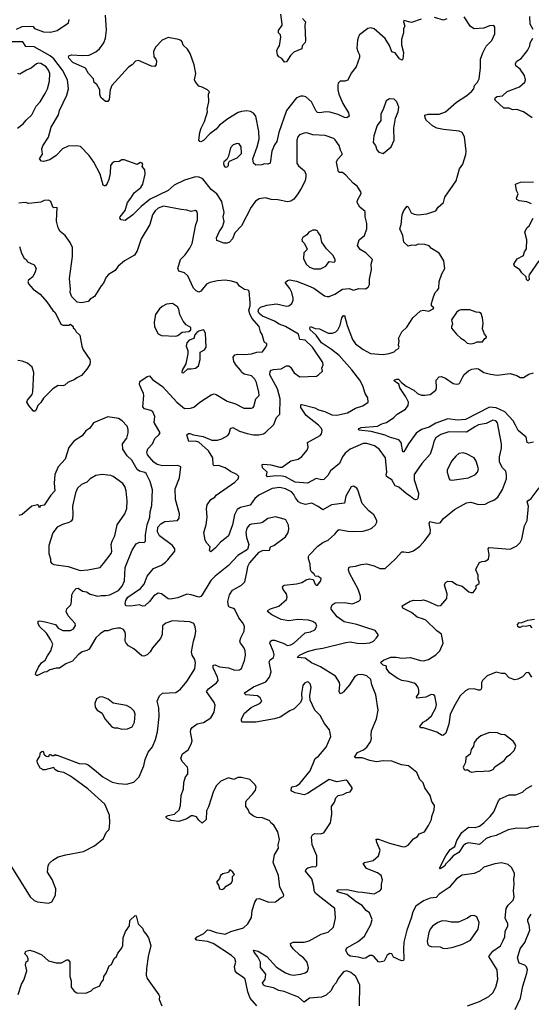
# Model space of a CAD drawing. Extents: x 2057697 to 2160550, y 827490 to 1016834.
# Tile 348 of 509: x 2077673 to 2082336, y 967120 to 976105. Entities that reach past the tile are written whole.
import ezdxf

# ---------------------------------------------------------------- set-up
doc = ezdxf.new("R2010")
doc.units = 0

msp = doc.modelspace()

# ---------------------------------------------------------------- linework, layer by layer
at = {"layer": '0CON20XD'}
for points in [[(2081331.7, 976108.3), (2081245, 976078.8), (2081175, 976097.5), (2081170, 976085), (2081183.3, 976045), (2081171.2, 976025), (2081170, 975985), (2081151.9, 975925), (2081153.8, 975873.8), (2081172.2, 975805), (2081165.7, 975744.3), (2081155, 975736.2), (2081135, 975748.8), (2081095, 975800.8), (2081065, 975810), (2081045, 975870), (2081005, 975932.5), (2080905, 976022.5), (2080875, 976031.4), (2080845, 976025.8), (2080771.2, 975965), (2080760.3, 975949.7), (2080751.7, 975918.3), (2080747.5, 975845), (2080754.2, 975815), (2080770, 975785), (2080771.7, 975758.3), (2080738.9, 975675), (2080694.5, 975615.5), (2080665, 975553.8), (2080637, 975543), (2080595, 975544.2), (2080575.8, 975525), (2080573, 975507), (2080573.2, 975463.2), (2080581.4, 975425), (2080618.5, 975338.5), (2080670, 975255), (2080675.8, 975225), (2080655, 975210), (2080635, 975211.5), (2080575, 975239.2), (2080498.7, 975261.3), (2080465, 975264.5), (2080405, 975255.6), (2080388.3, 975258.3), (2080375, 975270), (2080334.1, 975354.1), (2080280.7, 975400.7), (2080257.7, 975407.7), (2080235, 975406), (2080195, 975391.2), (2080104.6, 975275), (2080033.8, 975075), (2080016.9, 974993.1), (2079995, 974964), (2079972, 974905), (2079955, 974796.7), (2079935, 974786.7), (2079905, 974788.8), (2079880.7, 974779.3), (2079825, 974776.7), (2079803.8, 974795), (2079798.5, 974835), (2079838.8, 974945), (2079854.6, 975015), (2079851.8, 975085), (2079825.6, 975225), (2079805, 975252.5), (2079778, 975268), (2079743.1, 975273.1), (2079694.6, 975265.4), (2079665, 975257.1), (2079569.3, 975200.7), (2079495, 975141.2), (2079464.3, 975105.7), (2079405, 975064), (2079348.8, 975001.2), (2079325, 974991.2), (2079314.2, 974994.2), (2079306.2, 975005), (2079314.2, 975075), (2079327.1, 975115), (2079358.6, 975175), (2079384.2, 975265), (2079383, 975287), (2079396, 975355), (2079393.3, 975425), (2079402.5, 975445), (2079385, 975463.3), (2079337.7, 975487.7), (2079305, 975496.7), (2079271.7, 975541.7), (2079267.5, 975555), (2079278, 975615), (2079262.7, 975692.7), (2079226.2, 975795), (2079201.2, 975835), (2079162.7, 975872.7), (2079155, 975902.5), (2079143.3, 975915), (2079120, 975925), (2079025, 975941.2), (2078972.9, 975917.1), (2078910, 975855), (2078891.2, 975815), (2078895.8, 975765.8), (2078913.8, 975745), (2078918.8, 975725), (2078916.7, 975695), (2078905, 975677.5), (2078875, 975680), (2078755, 975732.5), (2078730, 975725), (2078697.9, 975692.1), (2078665, 975670), (2078513.3, 975505), (2078498.2, 975465), (2078487.5, 975375), (2078475, 975358), (2078455, 975358), (2078413.8, 975395), (2078402.7, 975422.7), (2078404, 975465), (2078375, 975513.3), (2078353, 975533), (2078346.7, 975565), (2078301.2, 975615), (2078271.4, 975661.4), (2078157.5, 975715), (2078120, 975755), (2078117.5, 975765), (2078123, 975777), (2078145, 975783.3), (2078245, 975777.5), (2078305, 975780.5), (2078368.1, 975811.9), (2078401.8, 975838.2), (2078441.4, 975895), (2078454.4, 975935), (2078465, 976010), (2078455.7, 976145)], [(2081827.2, 972392.8), (2081745, 972341.8), (2081585, 972344.4), (2081510.8, 972319.2), (2081465, 972289.4), (2081446.7, 972255), (2081436.9, 972203.1), (2081415, 972140), (2081339.4, 972055), (2081268, 971955), (2081270, 971905), (2081308.9, 971785), (2081305.5, 971744.5), (2081295, 971726.7), (2081285, 971723.3), (2081265, 971728.8), (2081236.2, 971755), (2081195, 971780), (2081128.9, 971838.9), (2081095, 971851.5), (2081065, 971906.7), (2081017.3, 971937.3), (2081013.8, 971955), (2081020.8, 971975), (2081005.8, 972105), (2080949.2, 972185), (2080905.8, 972215.8), (2080836.7, 972236.7), (2080805, 972238.2), (2080685, 972186.2), (2080640.7, 972149.3), (2080615, 972117.1), (2080586.8, 972053.3), (2080505, 971987.5), (2080481.5, 971945), (2080445, 971908.6), (2080425, 971904.6), (2080375, 971917.2), (2080295, 971876.2), (2080185, 971883), (2080095, 971932), (2080065, 971939.8), (2080007.6, 971942.4), (2079932.7, 971932.7), (2079923.8, 971945), (2079929.4, 971975), (2079887.5, 972015), (2079884.2, 972045), (2079895, 972049.2), (2079962.2, 972042.2), (2080045, 972020.3), (2080065, 972021.8), (2080145, 972080), (2080211.9, 972095), (2080245, 972118.5), (2080294.6, 972175.4), (2080303.1, 972205), (2080295, 972246.7), (2080411.1, 972308.9), (2080424.3, 972325), (2080430, 972355), (2080424.3, 972375), (2080397.3, 972405), (2080285, 972492.2), (2080236, 972565), (2080235, 972590), (2080245, 972593.8), (2080362.4, 972562.4), (2080397.5, 972545), (2080455, 972529.5), (2080519.2, 972499.2), (2080563.2, 972496.8), (2080662, 972518), (2080735, 972558.6), (2080799.7, 972580.3), (2080850, 972615), (2080847.5, 972655), (2080823.2, 972693.2), (2080800.6, 972765), (2080772.7, 972815), (2080700.3, 972910.3), (2080585, 973039.2), (2080514.6, 973095), (2080424.2, 973155), (2080376.6, 973226.6), (2080321.5, 973275), (2080316.9, 973293.1), (2080325, 973304.2), (2080365, 973286.7), (2080405, 973284.6), (2080485, 973243.8), (2080525, 973243.5), (2080555, 973257.3), (2080573.5, 973275), (2080593.5, 973316.5), (2080610, 973385), (2080625, 973404.3), (2080635, 973406), (2080657.7, 973315), (2080706.9, 973185), (2080735, 973147.5), (2080802.5, 973095), (2080869.8, 973059.8), (2080985, 973050), (2081041.2, 973058.8), (2081085, 973073.8), (2081105, 973093.3), (2081125.8, 973104.2), (2081131.2, 973115), (2081125.8, 973135), (2081131.2, 973175), (2081126.7, 973195), (2081155, 973257.5), (2081202.3, 973297.7), (2081256.2, 973385), (2081325, 973448), (2081355, 973452.5), (2081403.6, 973446.4), (2081442.5, 973465), (2081447.5, 973475), (2081427.5, 973495), (2081427.5, 973515), (2081443.8, 973575), (2081460, 973615), (2081482.5, 973635), (2081493.3, 973655), (2081496.2, 973715), (2081520, 973785), (2081547.5, 973835), (2081538.8, 973905), (2081503.8, 973965), (2081495.6, 973975.6), (2081427, 974017), (2081405, 974041.2), (2081365, 974054), (2081305, 974056.2), (2081280, 974045), (2081245, 974046.2), (2081215, 974037.5), (2081174.3, 974074.3), (2081165.6, 974135), (2081138, 974195), (2081150, 974235), (2081159.2, 974325), (2081174.2, 974365), (2081205, 974403.3), (2081215, 974396.7), (2081242.7, 974342.7), (2081269.5, 974329.5), (2081305, 974322.9), (2081385, 974332), (2081465, 974360), (2081487, 974393), (2081537.5, 974435), (2081546.7, 974485), (2081651.2, 974635), (2081682, 974745), (2081711.2, 974785), (2081740, 974875), (2081743.6, 974906.4), (2081728, 975035), (2081705, 975076.7), (2081677.3, 975087.3), (2081535, 975101.2), (2081475, 975113.9), (2081436.7, 975135), (2081380, 975185), (2081368, 975205), (2081366.4, 975233.6), (2081395, 975242.9), (2081495, 975242.5), (2081555, 975264.4), (2081655, 975352.7), (2081748.3, 975411.7), (2081790.4, 975449.6), (2081811.9, 975475), (2081818.9, 975505), (2081845.7, 975535), (2081860.6, 975565), (2081874.4, 975665), (2081873.3, 975745), (2081895, 975803.3), (2081925, 975862), (2081975.8, 975915), (2082003.3, 975975), (2082003.3, 976035), (2081995, 976052.5), (2081955, 976048.8), (2081905, 976028.8), (2081815, 976020.8), (2081783.3, 976043.3), (2081725, 976130.8)], [(2080251.5, 976115), (2080277.5, 976085), (2080272.5, 976055), (2080277.5, 975915), (2080274, 975896), (2080246.7, 975865), (2080245, 975837.5), (2080171.8, 975808.2), (2080141.2, 975778.8), (2080105, 975721.2), (2080087, 975717), (2080061.7, 975751.7), (2080036.1, 975766.1), (2080024.1, 975784.1), (2080016.2, 975825), (2080029.2, 975850.8), (2080040, 975865), (2080054.2, 975945), (2080050, 975965), (2080032, 975985), (2080030.8, 976005), (2080064, 976055), (2080064, 976065), (2080054, 976155)], [(2081565, 976112.9), (2081535, 976100), (2081455, 976124.4)], [(2082352.5, 976015), (2082324.5, 976064.5), (2082323.1, 976135)], [(2077645, 976019.5), (2077695, 976041.9), (2077775, 976045.7), (2077795, 976041.2), (2077808.8, 976025), (2077888.8, 975995), (2077955, 975991.1), (2078014.2, 976005.8), (2078116.7, 976075), (2078123.8, 976105)], [(2078686.4, 974475), (2078715.4, 974524.6), (2078776.8, 974573.2), (2078796.5, 974605), (2078817.5, 974695), (2078813.3, 974735), (2078790, 974765), (2078796.7, 974785), (2078790, 974795), (2078775, 974800), (2078743.9, 974783.9), (2078623.9, 974826.1), (2078605, 974826.2), (2078578.6, 974811.4), (2078532.6, 974807.4), (2078515, 974795.8), (2078501.1, 974775), (2078496.7, 974705), (2078484.3, 974645), (2078470.5, 974609.5), (2078455, 974590), (2078445, 974587.5), (2078433.8, 974595), (2078405, 974696.2), (2078349.4, 974805), (2078305, 974866), (2078226.3, 974946.3), (2078194.3, 974954.3), (2078115, 974952), (2078062.5, 974925), (2078005, 974866), (2077948.8, 974825), (2077891.2, 974811.2), (2077873, 974813), (2077853.3, 974835), (2077881.2, 974878.8), (2077874.4, 974925), (2077884.4, 974955), (2077936.3, 975033.7), (2077960, 975125), (2078026.7, 975235), (2078035.6, 975275), (2078102.2, 975415), (2078118.1, 975475), (2078109.5, 975555), (2078062.5, 975645), (2077985, 975746.3), (2077950.7, 975775), (2077805, 975855.8), (2077728.6, 975858.6), (2077702.1, 975902.1), (2077585, 975901.5)], [(2082345, 975210), (2082266.7, 975265), (2082205, 975286), (2082165, 975282.9), (2082135, 975298), (2082086.1, 975296.1), (2082003.8, 975373.8), (2082010, 975395), (2082025, 975404), (2082075, 975410), (2082115, 975448), (2082227.3, 975492.7), (2082275.9, 975534.1), (2082283.8, 975555), (2082273.3, 975595), (2082235, 975653.3), (2082194, 975685), (2082190.8, 975705), (2082203.8, 975725), (2082245, 975751.2), (2082302, 975825), (2082323.9, 975866.1), (2082326.7, 975895), (2082351.2, 975935)], [(2077652.5, 975115), (2077706, 975155), (2077732, 975188), (2077785, 975236), (2077823.5, 975315), (2077858.1, 975355), (2077905, 975430), (2077925.4, 975475), (2077944.5, 975545), (2077946.2, 975615), (2077935.5, 975645), (2077914.3, 975675), (2077865, 975705.6), (2077845, 975707.8), (2077825, 975701.4), (2077778.5, 975661.5), (2077735, 975645.4), (2077675, 975608.8), (2077655, 975612.7)], [(2080985, 974882.5), (2081058.8, 974945), (2081087.1, 975005), (2081084.3, 975115.7), (2081097.5, 975205), (2081122.9, 975265), (2081128.6, 975305), (2081110, 975355), (2081085, 975378.8), (2081045, 975383.8), (2081014.4, 975365), (2080985.4, 975284.6), (2080964.3, 975245), (2080966.2, 975185), (2080932.1, 975137.9), (2080901.1, 975045), (2080895.6, 974985), (2080915.5, 974955.5), (2080927.6, 974917.6), (2080946, 974896), (2080985, 974882.5)], [(2080770, 967105), (2080772.5, 967295), (2080737.5, 967375), (2080690.6, 967410.6), (2080655, 967425.5), (2080625.4, 967414.6), (2080576.5, 967355), (2080557.3, 967315), (2080530.6, 967285), (2080512.5, 967245), (2080466, 967204), (2080425, 967185.5), (2080315, 967174.5), (2080265, 967140.8), (2080214, 967184), (2080175, 967201.5), (2080085, 967235.4), (2080034.6, 967244.6), (2079985, 967270.6), (2079915, 967284), (2079894.6, 967294.6), (2079887.5, 967315), (2079909.2, 967345), (2079915.6, 967395), (2079866.9, 967455), (2079867.5, 967505), (2079842.7, 967552.7), (2079809.1, 967595), (2079803.8, 967615), (2079847.8, 967605), (2079927, 967557), (2080015, 967458.5), (2080095, 967406.4), (2080135, 967390.5), (2080165, 967385.7), (2080235, 967396), (2080275, 967406.7), (2080296.4, 967423.6), (2080306.4, 967453.6), (2080294, 967505), (2080260.8, 967545), (2080225, 967568.1), (2080165, 967625.6), (2080144.5, 967655), (2080142, 967675), (2080165, 967685.7), (2080265, 967686.4), (2080312.1, 967697.9), (2080420.9, 967759.1), (2080485, 967778), (2080533.3, 967825), (2080552.9, 967905), (2080545, 967993.3), (2080395, 968112.3), (2080369.1, 968135), (2080356.9, 968155), (2080353.2, 968195), (2080334.8, 968264.8), (2080278.1, 968335), (2080285, 968354), (2080298.8, 968365), (2080345, 968377.5), (2080370, 968375), (2080381.2, 968385), (2080381.9, 968475), (2080338.9, 968575), (2080331.7, 968648.3), (2080343, 968667), (2080362.7, 968677.3), (2080415.7, 968674.3), (2080446, 968685), (2080505.7, 968775), (2080519.2, 968855), (2080514.2, 968925), (2080542.5, 968965), (2080556, 969005), (2080575, 969023.8), (2080620, 969035), (2080655, 969052.5), (2080685, 969057.5), (2080702.5, 969085), (2080702.5, 969095), (2080664.1, 969154.1), (2080647.5, 969165), (2080565, 969148.6), (2080495, 969170.8), (2080295.4, 969044.6), (2080265, 969030), (2080185, 969048.5), (2080152.5, 969065), (2080147.5, 969075), (2080150, 969095), (2080156.1, 969103.9), (2080197, 969113), (2080225, 969134), (2080319.3, 969250.7), (2080367.4, 969362.6), (2080395.8, 969385), (2080466, 969465), (2080508, 969565), (2080496.7, 969625), (2080452.4, 969682.4), (2080410.8, 969755), (2080364.5, 969804.5), (2080320, 969895), (2080316.7, 969935), (2080330, 970015), (2080320.8, 970045), (2080305, 970060), (2080295, 970062), (2080269.5, 970050.5), (2080252.3, 970027.7), (2080242, 969955), (2080243.3, 969905), (2080232.5, 969875), (2080173.8, 969815), (2080135, 969797.5), (2080048.7, 969741.3), (2079995.3, 969724.7), (2079825, 969693.2), (2079704, 969694), (2079695.8, 969705.8), (2079695.7, 969725.7), (2079722.5, 969775), (2079782, 969828), (2079865, 969868.6), (2079879.2, 969885), (2079865.7, 969915), (2079840, 969935), (2079734.6, 969944.6), (2079722.5, 969955), (2079728.8, 969965), (2079805, 970015.3), (2079916.2, 970063.8), (2079950, 970105), (2079965.6, 970155), (2079945.6, 970245), (2079955.4, 970264.6), (2079985.8, 970285), (2079991.7, 970308.3), (2079987.5, 970335), (2079953.5, 970415), (2079959.2, 970435), (2079975, 970442.5), (2079995, 970442.5), (2080075, 970414.4), (2080115, 970393.3), (2080145, 970399.4), (2080171.2, 970415), (2080275, 970508.8), (2080325, 970518), (2080363.9, 970536.1), (2080380.7, 970569.3), (2080371.2, 970595), (2080345, 970613.3), (2080305, 970626), (2080205, 970631.9), (2080125, 970619.4), (2080055, 970631.1), (2079971.4, 970675), (2079932.5, 970705), (2079937.5, 970715), (2079960, 970730), (2080036, 970754), (2080105.8, 970815), (2080111.4, 970835), (2080105.7, 970865), (2080075.8, 970905), (2080068, 970925), (2080071.2, 970935), (2080085, 970944), (2080195, 970956.9), (2080245, 970970), (2080285, 970993.8), (2080315, 971003.3), (2080346.7, 970996.7), (2080365, 970952.5), (2080375, 970943.3), (2080387.5, 970945), (2080417.5, 970985), (2080420, 971005), (2080395, 971022.5), (2080367, 971027), (2080356.7, 971045), (2080333.3, 971065), (2080324, 971085), (2080320, 971135), (2080305.5, 971185.5), (2080304.3, 971205), (2080310.5, 971219.5), (2080390.8, 971299.2), (2080435.4, 971334.6), (2080486, 971355), (2080545, 971410), (2080575, 971447.5), (2080585, 971451.2), (2080663.9, 971436.1), (2080716.1, 971433.9), (2080805, 971438.8), (2080855, 971451.2), (2080882.5, 971465), (2080917.5, 971495), (2080929.3, 971520.7), (2080928.8, 971535), (2080900, 971585), (2080855, 971623.8), (2080795, 971690), (2080755.7, 971815.7), (2080745, 971830), (2080715, 971848), (2080695, 971842.5), (2080644.4, 971755.6), (2080635, 971693.8), (2080515, 971677.1), (2080435, 971630.6), (2080393.7, 971663.7), (2080335, 971693.8), (2080279.5, 971680.5), (2080235, 971692.1), (2080215, 971705.5), (2080187.5, 971742.5), (2080171.8, 971771.8), (2080150.6, 971795), (2080095, 971823.8), (2080045, 971836), (2079975, 971827.8), (2079852.5, 971765), (2079816.2, 971735), (2079774.7, 971675.3), (2079685, 971653.9), (2079655, 971633.8), (2079631.8, 971585), (2079614.1, 971495), (2079575, 971395.8), (2079555.7, 971375), (2079502.6, 971337.4), (2079458.6, 971285), (2079415, 971248.8), (2079405, 971253.3), (2079402.3, 971262.3), (2079410, 971295), (2079377.7, 971327.7), (2079364.2, 971354.2), (2079352, 971425), (2079374, 971495), (2079381.4, 971565), (2079374.2, 971645), (2079383, 971677), (2079414, 971725), (2079451.1, 971748.9), (2079464.1, 971765.9), (2079635, 971885.8), (2079664, 971915), (2079670, 971935), (2079651.2, 971955), (2079595, 971980.9), (2079545, 972015.3), (2079485, 972037.5), (2079443.8, 972035), (2079435.6, 972045.6), (2079434.1, 972105), (2079395, 972170.7), (2079305, 972248.9), (2079275, 972257.8), (2079214.2, 972254.2), (2079196.7, 972315), (2079212.5, 972327.5), (2079225, 972328.5), (2079256.7, 972316.7), (2079345, 972301.4), (2079425, 972268.4), (2079475, 972269.2), (2079515, 972278.9), (2079570.3, 972309.7), (2079582.9, 972327.1), (2079594.4, 972375.6), (2079615, 972384.2), (2079675, 972350.9), (2079745, 972329.5), (2079805, 972317.8), (2079852.7, 972317.3), (2079895, 972326), (2079915, 972338), (2079988.5, 972411.5), (2080015, 972473.8), (2080045.6, 972505), (2080047.5, 972645), (2080021.8, 972735), (2079954.5, 972865), (2079955.8, 972894.2), (2079963.8, 972905), (2079986.6, 972913.4), (2080055, 972920), (2080105, 972947.1), (2080125, 972945.8), (2080142.5, 972932.5), (2080175, 972882.5), (2080225.8, 972845.8), (2080377, 972853), (2080397.3, 972862.7), (2080431.7, 972898.3), (2080428, 972925), (2080439.2, 972955), (2080435.8, 972975), (2080340.9, 973115), (2080275, 973179.4), (2080225.7, 973185.7), (2080215, 973235.7), (2080095.6, 973305.6), (2080036.8, 973326.8), (2079995.5, 973355), (2079885, 973400.5), (2079854.3, 973424.3), (2079847.1, 973445), (2079852.5, 973465), (2079867.9, 973482.1), (2079925, 973500.9), (2080015, 973510.9), (2080105, 973489.5), (2080125.4, 973494.6), (2080155, 973513.8), (2080165.5, 973544.5), (2080165.4, 973564.6), (2080153.9, 973615), (2080135, 973653.1), (2080094.2, 973705), (2080114.4, 973725.6), (2080135, 973729.4), (2080195, 973720), (2080306.8, 973676.8), (2080355, 973653.8), (2080450, 973585), (2080475, 973578), (2080495, 973578), (2080545, 973600), (2080615, 973647.1), (2080675, 973651.5), (2080715, 973637.5), (2080765, 973651.2), (2080825, 973648), (2080848.8, 973665), (2080861.4, 973688.6), (2080862.7, 973737.3), (2080880, 973825), (2080878, 973875), (2080888, 973915), (2080827, 973977), (2080776.5, 974006.5), (2080750.8, 974045), (2080768.8, 974095), (2080814.6, 974135.4), (2080835.8, 974195.8), (2080837.5, 974245), (2080820.8, 974305), (2080822.9, 974355), (2080772, 974395), (2080750, 974435), (2080750.8, 974459.2), (2080785, 974520), (2080783.3, 974535), (2080750, 974585), (2080711.7, 974611.7), (2080645, 974686.7), (2080615, 974710), (2080589.3, 974709.3), (2080580, 974715), (2080560.8, 974805), (2080570.9, 974829.1), (2080613.3, 974875), (2080613.3, 974885), (2080596.2, 974915), (2080585.7, 974955.7), (2080548.6, 975008.6), (2080535, 975020), (2080457.6, 975047.6), (2080345, 975054.4), (2080291.2, 975071.2), (2080265, 975069.4), (2080224.6, 975055.4), (2080208.1, 975035), (2080197.8, 975005), (2080199.4, 974795), (2080215, 974772), (2080268, 974725), (2080282, 974695), (2080282, 974675), (2080274.4, 974635), (2080238.6, 974565), (2080203.1, 974505), (2080172.7, 974467.3), (2080145, 974447.9), (2080115, 974441.8), (2080025, 974461.9), (2079965, 974464.3), (2079915, 974478.1), (2079855, 974470.9), (2079822.3, 974447.7), (2079782.7, 974395), (2079693.3, 974225), (2079635, 974158.6), (2079611.9, 974105), (2079585, 974076), (2079565, 974064.3), (2079535, 974065.6), (2079471.1, 974091.1), (2079465.8, 974115), (2079491.7, 974168.3), (2079521.9, 974215), (2079535.5, 974264.5), (2079528.6, 974305), (2079535.4, 974345), (2079515.6, 974445), (2079469.4, 974515), (2079419.4, 974555), (2079341.7, 974651.7), (2079308.5, 974668.5), (2079275, 974670.5), (2079175, 974641.5), (2079082.5, 974595), (2079025, 974547.5), (2078862, 974468), (2078779.3, 974400.7), (2078705.4, 974324.6), (2078635, 974271.2), (2078599.3, 974279.3), (2078586.7, 974295), (2078588.8, 974305), (2078634.4, 974365), (2078656.9, 974435), (2078686.4, 974475)], [(2079545, 974760), (2079565, 974762.5), (2079576.7, 974775), (2079577.5, 974795), (2079586.7, 974813.3), (2079655, 974844.3), (2079695.5, 974885), (2079691.4, 974945), (2079672.7, 974972.7), (2079655, 974975.7), (2079617.6, 974962.4), (2079594, 974935), (2079575, 974860), (2079560, 974830), (2079535, 974807.5), (2079530, 974795), (2079532.5, 974775), (2079545, 974760)], [(2082336.7, 974425), (2082296.2, 974443.8), (2082225, 974452), (2082203.8, 974465), (2082200.8, 974475), (2082218, 974515), (2082202.9, 974545), (2082192.5, 974605), (2082238.3, 974621.7), (2082355, 974623.8)], [(2078781.8, 972731.8), (2078764.5, 972775), (2078768.1, 972801.9), (2078835, 972849.5), (2078855, 972855.8), (2078882.1, 972822.1), (2078975, 972758.8), (2079104.4, 972615), (2079175, 972558), (2079230.7, 972559.3), (2079261.7, 972568.3), (2079316.2, 972615), (2079418, 972682), (2079445, 972690), (2079465, 972684.4), (2079565, 972624.4), (2079639.1, 972599.1), (2079715, 972560), (2079785, 972560), (2079800, 972565), (2079808, 972575), (2079825.5, 972644.5), (2079854.3, 972675.7), (2079853.1, 972705), (2079832.2, 972795), (2079816.7, 972825), (2079785.7, 972855), (2079719.1, 972869.1), (2079696.5, 972886.5), (2079685, 972906.2), (2079645, 972950.8), (2079625.7, 972985), (2079620, 973025), (2079633.3, 973045), (2079657.7, 973052.3), (2079725, 973049.4), (2079785, 973055.7), (2079835, 973071.4), (2079885, 973074.2), (2079918, 973115), (2079926.4, 973136.4), (2079925, 973150), (2079910, 973155), (2079902.5, 973165), (2079882.1, 973232.1), (2079866.6, 973256.6), (2079854.4, 973305), (2079789.5, 973379.5), (2079770, 973420), (2079762.6, 973455), (2079773.8, 973495), (2079774.4, 973524.4), (2079765, 973626.2), (2079755, 973637.5), (2079723.4, 973643.4), (2079675, 973673.8), (2079654.2, 973704.2), (2079605, 973720), (2079545, 973726.9), (2079475, 973722.5), (2079405, 973707.5), (2079375, 973690.8), (2079322.7, 973627.3), (2079305, 973618.6), (2079281.1, 973631.1), (2079256, 973655), (2079205, 973768.8), (2079175, 973796.2), (2079125, 973811.2), (2079115.8, 973835), (2079139.4, 973915), (2079182.2, 973957.8), (2079225, 974020.6), (2079245, 974062), (2079277.9, 974235), (2079292.2, 974275), (2079293.8, 974335), (2079286.7, 974355), (2079275, 974363.3), (2079235, 974354.2), (2079195, 974368), (2079145, 974371.4), (2078985, 974403.8), (2078935, 974384.5), (2078909.2, 974360.8), (2078884.7, 974325.3), (2078859.6, 974235), (2078780.5, 974105), (2078745, 973996.7), (2078720.8, 973955), (2078628, 973905), (2078572, 973855), (2078544.6, 973815.4), (2078481.7, 973778.3), (2078460, 973755), (2078438.3, 973701.7), (2078415, 973676.7), (2078355, 973578.8), (2078316.7, 973555), (2078295.8, 973534.2), (2078235, 973520), (2078196.4, 973526.4), (2078148.8, 973575), (2078132.5, 973615), (2078136, 973645), (2078127.9, 973742.1), (2078154.4, 973945), (2078155.8, 974025), (2078132.6, 974072.6), (2078086, 974135), (2078043.2, 974173.2), (2078022.5, 974205), (2078008.6, 974265), (2078015, 974390), (2077985, 974387.5), (2077975, 974392.5), (2077956.7, 974445), (2077935, 974458.8), (2077895, 974453.8), (2077865, 974440), (2077757.7, 974427.7), (2077724.2, 974435.8), (2077665, 974430.8)], [(2082404.2, 973905), (2082316.7, 973775), (2082312.5, 973765), (2082316.2, 973735), (2082305, 973722.5), (2082293.3, 973735), (2082288.8, 973758.8), (2082250, 973795), (2082231.7, 973821.7), (2082182.5, 973855), (2082177.5, 973875), (2082208.8, 973921.2), (2082265, 973953.3), (2082274.4, 973985.6), (2082293.8, 974015), (2082294.2, 974095), (2082276.2, 974165), (2082295.7, 974204.3), (2082317.5, 974225), (2082354.2, 974295)], [(2080355, 973831.4), (2080415, 973832), (2080463, 973857), (2080495, 973898.8), (2080538.3, 973891.7), (2080547.5, 973902.5), (2080548, 973915), (2080526.2, 973955), (2080468.8, 974015), (2080425.8, 974075.8), (2080415.8, 974135.8), (2080393, 974163), (2080390, 974175), (2080373, 974183), (2080345, 974183.3), (2080310, 974165), (2080289.5, 974140.5), (2080254.2, 974115.8), (2080245, 974100), (2080247.5, 974085), (2080266.1, 974066.1), (2080292.5, 974015), (2080290, 974005), (2080263.6, 973976.4), (2080258.8, 973925), (2080283.3, 973875), (2080313.3, 973845), (2080355, 973831.4)], [(2077671.4, 974035), (2077690.8, 973975), (2077715, 973930), (2077733.3, 973915), (2077743.3, 973895), (2077806.4, 973866.4), (2077822, 973835), (2077815, 973802.5), (2077792.9, 973757.1), (2077753, 973727), (2077746.2, 973715), (2077753.3, 973695), (2077795.6, 973645.6), (2077859.7, 973599.7), (2077919.4, 973529.4), (2077975, 973451.2), (2077995, 973433.3), (2078046.7, 973325), (2078065, 973316.2), (2078105, 973316.7), (2078121.7, 973318.3), (2078135, 973327.5), (2078160, 973305), (2078161.7, 973291.7), (2078175, 973280), (2078187.5, 973255), (2078221.2, 973225), (2078240, 973125), (2078252.3, 973092.3), (2078311.2, 973005), (2078316.2, 972985), (2078312.3, 972957.7), (2078285.8, 972914.2), (2078235, 972858.8), (2078195, 972836.2), (2078170.7, 972819.3), (2078115, 972797.5), (2078085, 972770), (2078065, 972763.8), (2078025, 972766.2), (2077975, 972737.5), (2077889.7, 972650.3), (2077865, 972610.8), (2077837.5, 972585), (2077821.1, 972538.9), (2077805, 972530), (2077794.3, 972534.3), (2077755, 972583.3), (2077739.2, 972615), (2077745, 972633.3), (2077785.5, 972684.5), (2077791.7, 972708.3), (2077801.4, 972885), (2077785.7, 972935), (2077745, 972970), (2077695, 972990), (2077655, 972996)], [(2079095, 973217.5), (2079115, 973224.2), (2079155, 973254.2), (2079215, 973260.8), (2079232, 973275), (2079233.3, 973295), (2079189.5, 973319.5), (2079163, 973353), (2079133.4, 973413.4), (2079124.4, 973464.4), (2079111.2, 973485), (2079065, 973515.8), (2079011.7, 973508.3), (2078972, 973488), (2078946, 973465), (2078910, 973415), (2078898, 973345), (2078902.7, 973302.7), (2078935, 973236.7), (2078965, 973222), (2079095, 973217.5)], [(2081785, 973146.2), (2081815, 973153.3), (2081844.1, 973165.9), (2081890, 973165), (2081912.5, 973195), (2081927.5, 973205), (2081927.5, 973215), (2081910, 973235), (2081890, 973285), (2081897.5, 973335), (2081892, 973385), (2081878.8, 973425), (2081865, 973433.8), (2081835, 973435.8), (2081775, 973455.8), (2081695, 973457.5), (2081675, 973450), (2081655.9, 973434.1), (2081610, 973365), (2081616.7, 973325), (2081607.5, 973305), (2081608.3, 973288.3), (2081653.3, 973235), (2081695, 973198), (2081725, 973181.2), (2081753, 973153), (2081785, 973146.2)], [(2079165, 972882.5), (2079205, 972920), (2079235, 972917.5), (2079275, 972923.8), (2079303.6, 972946.4), (2079318.8, 973005), (2079318, 973072), (2079358.8, 973091.2), (2079373.3, 973115), (2079366.9, 973245), (2079351.2, 973271.2), (2079345, 973274), (2079305, 973261.8), (2079288.9, 973251.1), (2079269.6, 973230.4), (2079260, 973195), (2079219.2, 973180.8), (2079197.8, 973155), (2079191.4, 973125), (2079204.2, 973085), (2079206, 973055), (2079188.8, 972965), (2079153.3, 972905), (2079150, 972885), (2079165, 972882.5)], [(2082193.3, 972403.3), (2082171.8, 972445), (2082095.2, 972525.2), (2082015, 972563.2), (2081955, 972568.5), (2081735, 972456.2), (2081665, 972449.2), (2081575, 972461.5), (2081465, 972423), (2081405, 972387.8), (2081334.3, 972365), (2081287.8, 972332.2), (2081216.2, 972235), (2081175, 972160), (2081165, 972162.5), (2081149.6, 972245), (2081129.3, 972269.3), (2081044.7, 972294.7), (2081005, 972313.3), (2080877.7, 972347.7), (2080765, 972360), (2080761.2, 972365), (2080767.5, 972375), (2080785, 972384.4), (2080934.5, 972395.5), (2080975, 972416.5), (2081015, 972428.6), (2081084, 972475), (2081115, 972505.6), (2081188.3, 972551.7), (2081214, 972585), (2081216, 972615), (2081192.2, 972662.2), (2081139.1, 972745), (2081127.5, 972777.5), (2081088.8, 972805), (2081087.5, 972815), (2081107.5, 972825), (2081125, 972825.5), (2081152.9, 972792.9), (2081195, 972759.5), (2081265, 972723.3), (2081298.6, 972695), (2081335, 972678.8), (2081365, 972677.3), (2081415, 972685.6), (2081465.7, 972725), (2081471.9, 972745), (2081470, 972815), (2081495, 972846.2), (2081515, 972848.8), (2081555, 972832.5), (2081623.3, 972785), (2081655, 972780), (2081675, 972782.5), (2081685, 972791.2), (2081710.8, 972845), (2081725, 972866.4), (2081765, 972900.5), (2081795, 972916.2), (2081835, 972922.9), (2081855, 972917.5), (2081905, 972885.5), (2081965, 972869.5), (2082025, 972860), (2082145, 972877.3), (2082205, 972858.1), (2082235, 972840.5), (2082265, 972840), (2082315, 972871.2), (2082355, 972881.4)], [(2079835.8, 967105), (2079775, 967176.9), (2079752, 967235), (2079728.1, 967348.1), (2079705, 967371.5), (2079652.5, 967405), (2079638.1, 967425), (2079632.2, 967465), (2079642.5, 967505), (2079635, 967536.7), (2079604, 967565), (2079435, 967673.5), (2079385, 967692.3), (2079285, 967704.5), (2079272, 967715), (2079290.8, 967735), (2079351.4, 967765), (2079385, 967798.1), (2079405, 967797.5), (2079463.3, 967775), (2079545, 967760), (2079596.7, 967785), (2079712.7, 967817.3), (2079753.3, 967855), (2079785, 967913.3), (2079790.6, 967975), (2079817.4, 968052.6), (2079835, 968081.2), (2079855, 968084), (2079945, 968052.9), (2080005, 968054), (2080055, 968093.3), (2080077.5, 968105), (2080079.3, 968119.3), (2080045, 968190), (2080032, 968295), (2079984.4, 968415), (2079995.3, 968484.7), (2080030.8, 968545), (2080027.5, 968575), (2080040.8, 968625), (2080026.2, 968695), (2079990, 968755), (2079963.3, 968775), (2079953, 968793), (2079885, 968822.5), (2079835, 968824.2), (2079805, 968837.5), (2079768.8, 968865), (2079755, 968897.5), (2079733.8, 968925), (2079734, 968965), (2079740, 968980), (2079795, 969036), (2079822.5, 969075), (2079827.5, 969105), (2079815.6, 969125.6), (2079769.7, 969169.7), (2079695, 969190), (2079660.7, 969189.3), (2079625, 969171.2), (2079575, 969186.2), (2079506.7, 969155), (2079465.8, 969115), (2079440, 969065), (2079395, 968922.5), (2079375.8, 968885), (2079372.3, 968807.7), (2079335, 968772.5), (2079305, 968800), (2079285, 968830), (2079255, 968840), (2079235, 968839.2), (2079196.3, 968813.7), (2079125, 968787.5), (2079055, 968796.2), (2079016.7, 968815), (2079006.7, 968825), (2079007, 968833), (2079025, 968842.5), (2079085, 968854.2), (2079125.5, 968894.5), (2079138.6, 968935), (2079146.2, 969025), (2079167.5, 969085), (2079169.2, 969145), (2079183.8, 969195), (2079205, 969220), (2079206.7, 969265), (2079203.3, 969285), (2079155, 969336.7), (2079141.2, 969365), (2079158, 969405), (2079207.7, 969442.3), (2079235.8, 969494.2), (2079245.8, 969525), (2079228.6, 969605), (2079233.4, 969626.6), (2079246.2, 969645), (2079291.3, 969678.7), (2079347.6, 969692.4), (2079416, 969735), (2079444.1, 969785.9), (2079455, 969850), (2079445.7, 969875), (2079377.1, 969975), (2079395, 969999.4), (2079468, 970052), (2079480.8, 970075), (2079477.1, 970105), (2079435, 970190), (2079435.8, 970214.2), (2079455, 970218.1), (2079495, 970200.4), (2079575, 970188.9), (2079635, 970169.2), (2079675, 970171.2), (2079696.2, 970185), (2079723, 970257), (2079730.8, 970305), (2079729.2, 970345), (2079717.5, 970375), (2079687.1, 970415), (2079679.4, 970435), (2079687.5, 970465), (2079717.8, 970525), (2079721.2, 970571.2), (2079704.5, 970604.5), (2079671.4, 970645), (2079635, 970721.2), (2079622.9, 970732.9), (2079585, 970744.2), (2079575, 970753.8), (2079570.5, 970795), (2079584.4, 970855), (2079612.2, 970897.8), (2079695.8, 970944.2), (2079726.2, 970975), (2079746, 971075), (2079752.5, 971115), (2079768.8, 971145), (2079855, 971246.7), (2079885, 971260), (2079950, 971265), (2079960, 971295), (2079990, 971305), (2080095, 971386), (2080119.2, 971425), (2080127.5, 971455), (2080122.3, 971492.3), (2080099.5, 971539.5), (2080085, 971548), (2080005, 971567.1), (2079936.1, 971553.9), (2079885, 971516.2), (2079865, 971509.2), (2079785, 971502.2), (2079766.2, 971495), (2079741.9, 971465), (2079732.9, 971425), (2079738.9, 971378.9), (2079762, 971315), (2079750.5, 971269.5), (2079660, 971215), (2079576.9, 971123.1), (2079455, 971027.1), (2079415, 970987.5), (2079337.5, 970855), (2079325, 970842.5), (2079305, 970835.6), (2079235, 970857.8), (2079195, 970862.2), (2079115, 970829.2), (2079045, 970815.3), (2079025, 970820), (2078965, 970865.5), (2078935, 970872.2), (2078895, 970847.3), (2078855.5, 970795), (2078815, 970755.8), (2078795, 970754), (2078765, 970766), (2078685, 970753.6), (2078640, 970755), (2078635.8, 970775), (2078641.5, 970805), (2078659.4, 970835), (2078775, 970914.4), (2078808.1, 970955), (2078835, 971028), (2078893.8, 971096.2), (2078964.4, 971125.6), (2079002, 971155), (2079024.2, 971175), (2079086.2, 971255), (2079085.8, 971275), (2079065.6, 971305), (2078948.7, 971395), (2078930.4, 971430.4), (2078932, 971475), (2078959.4, 971505), (2078995, 971524.5), (2079110, 971535), (2079127.5, 971555), (2079128.8, 971595), (2079092.2, 971725), (2079090.5, 971825), (2079128.8, 971925), (2079143, 972023), (2079115.9, 972035.9), (2078975, 972034.8), (2078926.1, 972046.1), (2078895, 972066.4), (2078838.5, 972135), (2078832.5, 972157.5), (2078840.6, 972189.4), (2078883.5, 972235), (2078905, 972284.2), (2078942.5, 972315), (2078954.3, 972335), (2078900.2, 972430.2), (2078903.3, 972485), (2078885.8, 972525), (2078867.6, 972537.6), (2078810, 972555), (2078795, 972572.5), (2078804.5, 972675), (2078801.1, 972695), (2078781.8, 972731.8)], [(2077598, 968375), (2077769.7, 968099.7), (2077805, 968066.2), (2077833.9, 968053.9), (2077935, 968044.2), (2077965, 968056), (2077998.8, 968115), (2078003.9, 968173.9), (2077968.3, 968258.3), (2077925.8, 968325), (2077931.2, 968385), (2077945, 968406.7), (2077974.6, 968435.4), (2078025, 968464.3), (2078095, 968484.3), (2078255, 968515.6), (2078353.8, 968565), (2078437.5, 968632.5), (2078461.7, 968688.3), (2078487.5, 968715), (2078494.2, 968775), (2078491.4, 968845), (2078447.9, 968945), (2078294.7, 969084.7), (2078201.9, 969151.9), (2078135, 969202.5), (2078075.7, 969235.7), (2078022.5, 969245), (2077993.6, 969263.6), (2077985, 969280), (2077905, 969260), (2077885, 969260), (2077875, 969270), (2077861.7, 969271.7), (2077835, 969320), (2077832.5, 969345), (2077857.5, 969385), (2077863.9, 969416.1), (2077875, 969427.5), (2077885, 969430), (2077890, 969425), (2077893, 969403), (2077913, 969383), (2077938.3, 969381.7), (2077945, 969400), (2077958.3, 969398.3), (2077965, 969390), (2077985, 969390), (2077995, 969400), (2078002.5, 969392.5), (2078015, 969392.5), (2078215, 969316), (2078275, 969314.2), (2078296.2, 969305), (2078355, 969260.8), (2078432, 969195), (2078515, 969147.1), (2078575, 969133.3), (2078645, 969129.2), (2078713.2, 969146.8), (2078761.2, 969195), (2078804.2, 969295), (2078816.6, 969353.4), (2078845, 969421.2), (2078885, 969468.8), (2078911.4, 969535), (2078928.6, 969605), (2078943.3, 969745), (2078940.6, 969825), (2078925.6, 969885), (2078945.8, 969934.2), (2078975, 969958), (2079095, 969965.8), (2079140, 969995), (2079195, 970064), (2079268.7, 970181.3), (2079276.9, 970235), (2079268.6, 970265), (2079244.3, 970305), (2079239.4, 970335), (2079256, 970435), (2079273.3, 970485), (2079278.8, 970525), (2079273.3, 970565), (2079258.8, 970595), (2079225, 970611.2), (2079065, 970618.6), (2079005, 970598.8), (2078976.1, 970573.9), (2078971.4, 970495), (2078955, 970458.8), (2078883.6, 970373.6), (2078862, 970335), (2078835, 970308), (2078805, 970298), (2078785, 970298.8), (2078712.3, 970362.3), (2078665, 970391.2), (2078643.3, 970415), (2078633.8, 970435), (2078638, 970495), (2078633.8, 970515), (2078618.8, 970538.8), (2078591.2, 970551.2), (2078565, 970553.1), (2078516.6, 970543.4), (2078475, 970527.1), (2078445, 970526.9), (2078405, 970500), (2078366.9, 970463.1), (2078305, 970361.9), (2078285, 970346.9), (2078243.8, 970335), (2078205, 970309.2), (2078155, 970251.2), (2078093.3, 970226.7), (2078035, 970186.2), (2078004.1, 970185.9), (2077948.3, 970171.7), (2077920, 970155), (2077895, 970151.2), (2077835, 970120), (2077825, 970120), (2077818.3, 970128.3), (2077820, 970145), (2077844, 970195), (2077872, 970235), (2077905, 970261.2), (2077925, 970301.2), (2077957.5, 970345), (2077974, 970405), (2077955, 970450), (2077917.9, 970507.9), (2077855, 970567.5), (2077840, 970595), (2077840, 970615), (2077855, 970620), (2077905, 970611.2), (2078000, 970585), (2078025, 970552.5), (2078065, 970530.6), (2078135, 970531.4), (2078163.8, 970545), (2078180.8, 970575), (2078179.2, 970595), (2078114.2, 970665), (2078098, 970705), (2078102.9, 970727.1), (2078138, 970765), (2078145.8, 970795), (2078149.2, 970855), (2078162.1, 970887.9), (2078186.7, 970913.3), (2078205, 970917.5), (2078245, 970891.1), (2078282.6, 970882.6), (2078315, 970861.6), (2078385, 970843.2), (2078415, 970851.5), (2078455, 970849.6), (2078495, 970857.3), (2078573.8, 970896.2), (2078606.2, 970935), (2078627.7, 970985), (2078635.5, 971105), (2078698.5, 971265), (2078735, 971321.4), (2078765, 971336.5), (2078807, 971333), (2078818.8, 971345), (2078820.8, 971405), (2078836.2, 971493.8), (2078860.4, 971565), (2078863.3, 971615), (2078877.6, 971672.4), (2078882.9, 971815), (2078861.9, 971891.9), (2078825, 971964.3), (2078813.1, 971973.1), (2078765.3, 971985.3), (2078745, 972001.1), (2078696.4, 972085), (2078651.5, 972125), (2078613.5, 972185), (2078611.5, 972235), (2078649.4, 972285), (2078660.6, 972335), (2078660.6, 972365), (2078652.5, 972395), (2078608, 972445), (2078575, 972464.2), (2078475, 972479.2), (2078345, 972424.4), (2078311.9, 972378.1), (2078275, 972352.5), (2078242, 972308), (2078165, 972257.8), (2078120.2, 972199.8), (2078087.1, 972095), (2078022.2, 972025), (2077994.2, 971955), (2077986.9, 971875), (2077992.5, 971805), (2077955.8, 971765), (2077895, 971675.8), (2077861.7, 971668.3), (2077855, 971650), (2077848.3, 971668.3), (2077835, 971677.5), (2077784.1, 971665.9), (2077695, 971590), (2077665, 971580)], [(2081754.5, 967105.5), (2081865, 967144), (2081949.7, 967190.3), (2081986, 967225), (2082014.3, 967275), (2082031.9, 967345), (2082024.3, 967435), (2081948.6, 967555), (2081984.3, 967605), (2082056.5, 967653.5), (2082078.2, 967695), (2082093.8, 967736.2), (2082098.9, 967785), (2082121.9, 967835), (2082121.1, 967855), (2082098.7, 967905), (2082108.5, 967995), (2082124.2, 968025.8), (2082170.2, 968069.8), (2082179.8, 968100.2), (2082173.8, 968155), (2082181.5, 968215), (2082176.9, 968265), (2082184.3, 968295), (2082182.5, 968315), (2082155, 968368.8), (2082126.9, 968396.9), (2082065, 968410), (2082005, 968402), (2081905, 968370.6), (2081865, 968335.7), (2081815, 968314.4), (2081705, 968297.5), (2081655, 968264), (2081586.9, 968185), (2081495.8, 968125), (2081468.8, 968095), (2081415, 968087.6), (2081354, 968065), (2081285, 968014), (2081256.7, 967965), (2081242.1, 967905), (2081201.8, 967795), (2081173.9, 967686.1), (2081170, 967625), (2081175.6, 967535.6), (2081171.7, 967518.3), (2081152.5, 967515), (2081081.3, 967551.3), (2081065, 967580), (2081046.4, 967583.6), (2081021.7, 967568.3), (2080995.6, 967514.4), (2080955, 967503.3), (2080945, 967506.7), (2080903.2, 967553.2), (2080885, 967564.2), (2080865, 967565.7), (2080825, 967540), (2080805, 967537.5), (2080761.2, 967551.2), (2080685, 967559.4), (2080664, 967575), (2080646.2, 967615), (2080654.3, 967635), (2080758.3, 967691.7), (2080815, 967740.6), (2080872.7, 967847.3), (2080885.7, 967895), (2080860.8, 967955), (2080831.4, 967975), (2080795, 968022.2), (2080738.9, 968055), (2080655, 968121.2), (2080575, 968142.5), (2080561.2, 968155), (2080574.6, 968165.4), (2080655, 968166.2), (2080755.3, 968145.3), (2080797.7, 968142.3), (2080905, 968128.9), (2080954.3, 968155.7), (2080971.2, 968175), (2080970, 968215), (2080978.8, 968255), (2080966.7, 968295), (2080935, 968320.8), (2080835, 968360), (2080803.3, 968405), (2080815, 968413.3), (2080895, 968432.9), (2080943.8, 968475), (2080958.2, 968525), (2080927.1, 968595), (2080923.2, 968626.8), (2080945, 968627.8), (2081045, 968589.4), (2081155, 968558.8), (2081185, 968556.7), (2081215, 968573.3), (2081261.7, 968628.3), (2081297.7, 968652.3), (2081313.3, 968675), (2081363.3, 968695), (2081399.7, 968750.3), (2081426, 968805), (2081430, 968835), (2081451.2, 968895), (2081453.3, 968935), (2081430.5, 968970.5), (2081415, 969026.7), (2081365.7, 969095.7), (2081349.7, 969139.7), (2081321.7, 969171.7), (2081294.1, 969234.1), (2081216.7, 969295), (2081153.9, 969303.9), (2081065, 969337.1), (2080985, 969341.2), (2080925, 969333.2), (2080865, 969343.9), (2080795, 969368.2), (2080735, 969368), (2080726.2, 969375), (2080752.7, 969417.3), (2080808.3, 969441.7), (2080837.5, 969465), (2080870, 969515), (2080880, 969545), (2080876.2, 969575), (2080881.2, 969615), (2080925.8, 969725), (2080939.4, 969805), (2080918.6, 969945), (2080883.1, 970035), (2080872.9, 970085), (2080836.9, 970116.9), (2080795, 970130), (2080755, 970127.3), (2080728.3, 970111.7), (2080677.8, 970035), (2080625, 969971.4), (2080615, 969960.6), (2080595, 969954), (2080583.6, 969975), (2080591.8, 970035), (2080589.1, 970055), (2080552.9, 970115), (2080415, 970199.5), (2080333.8, 970235), (2080275, 970279.4), (2080201.2, 970285), (2080224.4, 970305), (2080295, 970339.8), (2080375, 970361.8), (2080435, 970368.2), (2080645, 970421.9), (2080685, 970426.9), (2080750, 970415), (2080805, 970412.5), (2080865, 970417.5), (2080896.7, 970435), (2080926.7, 970465), (2080940, 970485), (2080940, 970495), (2080912.3, 970532.3), (2080829.3, 970559.3), (2080745, 970585.4), (2080630.5, 970610.5), (2080567.5, 970655), (2080512, 970725), (2080510.7, 970739.3), (2080520, 970765), (2080547.6, 970782.4), (2080635, 970786.7), (2080705, 970774.2), (2080765, 970797.5), (2080778.8, 970815), (2080780, 970845), (2080756.8, 970906.8), (2080679.4, 971055), (2080670, 971085), (2080672, 971105), (2080685, 971112.5), (2080735, 971118), (2080785, 971134), (2080835, 971138), (2080905, 971122), (2080955, 971096.7), (2081005, 971097.5), (2081099.2, 971185), (2081155, 971247.5), (2081175, 971250), (2081217.3, 971242.7), (2081262.7, 971257.3), (2081319.7, 971300.3), (2081365, 971351.2), (2081413.8, 971415), (2081417.7, 971447.7), (2081403.9, 971506.1), (2081410, 971525), (2081475, 971511.2), (2081505, 971513.8), (2081537.3, 971552.7), (2081635, 971636), (2081745, 971695.6), (2081785, 971701.8), (2081855, 971681.4), (2081915, 971682.5), (2081955, 971705.7), (2081995, 971720), (2082031.7, 971748.3), (2082075, 971816.7), (2082110.8, 971915), (2082111.7, 971951.7), (2082103.8, 971985), (2082075, 972016.2), (2082047.9, 972067.9), (2082047.1, 972115), (2082063.9, 972193.9), (2082065.8, 972235), (2082028.9, 972425), (2082012, 972445), (2081985, 972450), (2081925, 972419.4), (2081855, 972406.4), (2081827.2, 972392.8)], [(2082355, 972250.5), (2082315, 972240.5), (2082298.8, 972245), (2082289.4, 972295), (2082216.3, 972356.3), (2082193.3, 972403.3)], [(2081615, 971904), (2081765, 971923.8), (2081828.8, 971955), (2081845, 971976.7), (2081854.2, 972005), (2081834.3, 972075), (2081816.6, 972106.6), (2081745, 972144.4), (2081715, 972152.9), (2081675, 972146), (2081647.9, 972122.1), (2081610, 972075), (2081568.8, 971995), (2081568.8, 971975), (2081588, 971915), (2081595, 971906.2), (2081615, 971904)], [(2078225, 971078.9), (2078295, 971083.1), (2078405, 971105.8), (2078438.3, 971141.7), (2078506.7, 971235), (2078513.1, 971255), (2078505.6, 971315), (2078514.4, 971345), (2078541.4, 971395), (2078561.1, 971495), (2078630, 971595), (2078650.6, 971645), (2078653.2, 971713.2), (2078644.3, 971805), (2078630.6, 971845), (2078612.8, 971872.8), (2078525, 971935.8), (2078504.3, 971944.3), (2078425, 971953.3), (2078365.7, 971944.3), (2078315.9, 971914.1), (2078284.1, 971885.9), (2078235, 971864.2), (2078201.3, 971828.7), (2078183, 971787), (2078154.6, 971665.4), (2078158.5, 971591.5), (2078153.6, 971546.4), (2078141.7, 971528.3), (2078121.2, 971515), (2078062.4, 971497.6), (2078015.9, 971474.1), (2077975, 971422.5), (2077940, 971305), (2077937.1, 971235), (2077954.3, 971185), (2077955, 971157.5), (2077965, 971142), (2077983, 971133), (2078115.9, 971114.1), (2078225, 971078.9)], [(2082342.5, 970105), (2082315, 970146.7), (2082290, 970145), (2082255, 970108.8), (2082212.3, 970087.7), (2082185, 970082), (2082135, 970100), (2082097.7, 970137.7), (2082065, 970138.8), (2082015, 970152), (2081933.8, 970116.2), (2081890, 970075), (2081882.9, 970055), (2081881.1, 970005), (2081872.2, 969987.8), (2081855, 969985.6), (2081815, 969997.3), (2081765, 969995.6), (2081735, 969980.6), (2081687.5, 969935), (2081629.6, 969835), (2081598.2, 969765), (2081584.4, 969675), (2081558, 969595), (2081535.7, 969574.3), (2081525, 969574), (2081475, 969602.5), (2081355, 969643.3), (2081325, 969642), (2081318.8, 969655), (2081350.8, 969695), (2081379.3, 969710.7), (2081426.5, 969753.5), (2081466.2, 969825), (2081473.5, 969855), (2081455.5, 969935.5), (2081444.3, 969944.3), (2081425, 969945.6), (2081375, 969923.5), (2081294.3, 969914.3), (2081291.2, 969925), (2081310, 969955), (2081312, 969985), (2081304, 970015), (2081285, 970040), (2081270, 970050), (2081215, 970066.4), (2081155, 970074.2), (2081115, 970097.1), (2081043.3, 970145), (2081017.5, 970185), (2081016.4, 970206.4), (2080985, 970214), (2080966.2, 970235), (2080966.7, 970245), (2080990.3, 970259.7), (2081055, 970288.2), (2081105, 970288.4), (2081155, 970277.3), (2081235, 970285.4), (2081325, 970257.3), (2081355, 970254.5), (2081398.8, 970265), (2081465, 970309.4), (2081501.4, 970345), (2081533.8, 970415), (2081516.6, 970496.6), (2081475, 970528.6), (2081374.5, 970624.5), (2081355, 970635.7), (2081295, 970652.5), (2081244.1, 970694.1), (2081166.7, 970735), (2081160, 970755), (2081230.7, 970799.3), (2081265, 970806.7), (2081323.6, 970803.6), (2081355, 970809.2), (2081389.7, 970799.7), (2081484.1, 970755.9), (2081510.3, 970759.7), (2081567.8, 970822.2), (2081568.1, 970865), (2081545.7, 970945), (2081555, 970968), (2081575, 970982), (2081615, 970978), (2081655, 970950), (2081706.7, 970935), (2081767.5, 970885), (2081785, 970876.7), (2081805, 970877.5), (2081832.5, 970915), (2081835, 970940), (2081861.7, 970958.3), (2081862.5, 970975), (2081852.5, 970995), (2081853.3, 971035), (2081832, 971085), (2081836.1, 971103.9), (2081865, 971150), (2081885, 971160), (2081915, 971163.8), (2081945, 971183.3), (2081951.7, 971221.7), (2081942, 971275), (2081951.4, 971288.6), (2082145, 971274), (2082205, 971304), (2082235.7, 971335), (2082250, 971365), (2082274.4, 971485), (2082300, 971535), (2082310, 971665), (2082298.6, 971705), (2082305, 971715.6), (2082336, 971735), (2082407.5, 971832.5)], [(2082345, 970556.2), (2082325, 970575.8), (2082283.9, 970566.1), (2082255, 970570), (2082235, 970558.8), (2082225, 970558.8), (2082215, 970567.5), (2082212, 970585), (2082225, 970602.5), (2082245, 970600), (2082304.4, 970625.6), (2082365, 970633.8)], [(2078605, 969630), (2078655, 969634.2), (2078697.6, 969652.4), (2078718.6, 969695), (2078726.8, 969766.8), (2078715, 969793.3), (2078685.9, 969825.9), (2078645, 969846.2), (2078525, 969868.8), (2078480, 969905), (2078435, 969923.8), (2078405, 969926.2), (2078373, 969907), (2078358.8, 969865), (2078362.3, 969832.3), (2078380, 969805), (2078425, 969777.5), (2078448.8, 969725), (2078512.5, 969652.5), (2078532.9, 969642.9), (2078565, 969643.8), (2078605, 969630)], [(2081795, 969238), (2081845, 969246.2), (2081885, 969244), (2081915, 969250.8), (2081945, 969246), (2081972.5, 969255), (2081992.5, 969265), (2082005, 969286.7), (2082090, 969345), (2082115, 969380), (2082147.7, 969402.3), (2082180, 969435), (2082193.8, 969475), (2082189.2, 969495), (2082169.8, 969519.8), (2082095, 969578), (2082063, 969583), (2082028, 969598), (2081955, 969599.2), (2081875, 969570), (2081836.7, 969535), (2081815, 969507.5), (2081808.8, 969475), (2081788.8, 969445), (2081778.9, 969401.1), (2081739.3, 969370.7), (2081737.5, 969325), (2081713.8, 969285), (2081725, 969262.5), (2081735, 969257.5), (2081755, 969262.5), (2081775, 969243.3), (2081795, 969238)], [(2082425, 968746.5), (2082333.4, 968736.6), (2082295, 968725.4), (2082205, 968728.5), (2082125, 968712.2), (2082015, 968661.2), (2081965, 968649.1), (2081925, 968631.5), (2081865, 968576.9), (2081765, 968592.5), (2081735, 968585.5), (2081715, 968565.5), (2081675, 968504.4), (2081623.8, 968475), (2081588.8, 968431.2), (2081557, 968403), (2081545, 968380), (2081505, 968357.5), (2081500.7, 968360.7), (2081504.4, 968375), (2081556.2, 968475), (2081597.2, 968532.8), (2081639.8, 968560.2), (2081657.3, 968615), (2081701.8, 968688.2), (2081765, 968736.7), (2081825, 968732.2), (2081865, 968746.8), (2081902.7, 968775), (2081960.6, 968835), (2081995.7, 968875), (2082036, 968975), (2082053.8, 968996.2), (2082135, 969031.5), (2082195, 969030), (2082255, 969054.6), (2082291.8, 969088.2), (2082345, 969116.7)], [(2079515, 968166.2), (2079535, 968173.8), (2079555, 968196.7), (2079601.2, 968225), (2079612, 968245), (2079613, 968287), (2079630, 968305), (2079616.4, 968326.4), (2079595, 968342.5), (2079585, 968342.5), (2079575, 968322.5), (2079525, 968310), (2079504.1, 968295.9), (2079493.6, 968266.4), (2079467.5, 968235), (2079485.9, 968205.9), (2079495, 968172.5), (2079515, 968166.2)], [(2077660, 967210), (2077688, 967305), (2077710.3, 967339.7), (2077739.2, 967425), (2077725, 967480), (2077733.4, 967506.6), (2077749.5, 967520.5), (2077751.2, 967535), (2077740.5, 967560.5), (2077720.7, 967580.7), (2077730, 967605), (2077765, 967613.8), (2077815, 967599.2), (2077875, 967571.4), (2077935, 967515.8), (2078005, 967497.5), (2078055, 967498.8), (2078102.5, 967525), (2078115.7, 967525.7), (2078128.8, 967505), (2078130.8, 967375), (2078142.5, 967332.5), (2078142.5, 967275), (2078170.5, 967240.5), (2078195, 967223.3), (2078275, 967222.5), (2078325, 967242.5), (2078345, 967262.5), (2078403, 967287), (2078415, 967320), (2078437, 967343), (2078440, 967375), (2078462.5, 967405), (2078490, 967470), (2078508.3, 967481.7), (2078532.7, 967537.3), (2078555, 967557.5), (2078567.5, 967585), (2078600.7, 967629.3), (2078612.5, 967655), (2078616.7, 967725), (2078636.4, 967783.6), (2078672.5, 967835), (2078677.5, 967885), (2078725, 967930), (2078735, 967927.5), (2078752.5, 967855), (2078792.5, 967815), (2078804.2, 967784.2), (2078824.1, 967764.1), (2078845.9, 967725.9), (2078868, 967655), (2078844.2, 967555), (2078828, 967445), (2078826, 967385), (2078834, 967355), (2078941.2, 967205), (2078946, 967195), (2078944.2, 967165), (2078970, 967105)], [(2081535, 967628.1), (2081575, 967632.5), (2081625, 967641.9), (2081710.5, 967669.5), (2081781.2, 967705), (2081852, 967805), (2081862.3, 967867.7), (2081838.9, 967918.9), (2081815, 967931.4), (2081785, 967928.6), (2081754.2, 967905.8), (2081671.7, 967868.3), (2081605, 967868), (2081565, 967879.2), (2081525, 967880), (2081485, 967866.2), (2081435, 967832.5), (2081413.3, 967805), (2081402.5, 967775), (2081387.1, 967695), (2081394.5, 967664.5), (2081405, 967654.2), (2081425, 967648), (2081504.3, 967644.3), (2081535, 967628.1)], [(2082188.2, 967071.8), (2082236.9, 967175), (2082260.4, 967285), (2082295.8, 967405), (2082301.2, 967435), (2082293.1, 967463.1), (2082276, 967476), (2082226.2, 967495), (2082210, 967545), (2082233.9, 967626.1), (2082278.2, 967685), (2082322.5, 967795), (2082316.7, 967845), (2082304.4, 967875), (2082305.7, 967894.3), (2082336.4, 967943.6)]]:
    msp.add_lwpolyline(points, dxfattribs=at)

doc.saveas('drawing.dxf')
